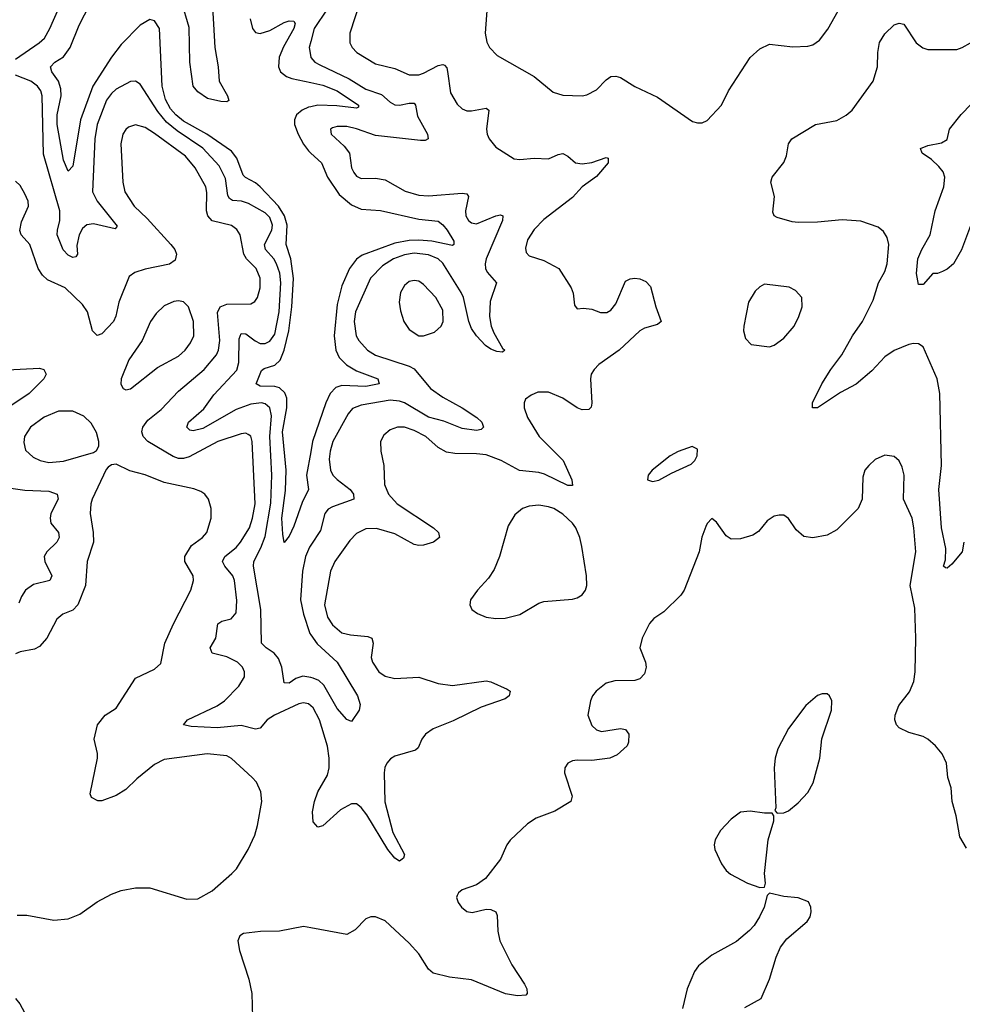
# Model space of a CAD drawing. Header units: inches. Extents: x 1771504 to 1971212, y 471788 to 643615.
# Tile 457 of 587: x 1858788 to 1862713, y 624525 to 628626. Entities that reach past the tile are written whole.
import ezdxf

# ---------------------------------------------------------------- set-up
doc = ezdxf.new("R2010")
doc.units = ezdxf.units.IN
doc.header["$MEASUREMENT"] = 0
doc.layers.add('B8652', color=7, linetype='Continuous')
doc.layers.add('B8662', color=7, linetype='Continuous')

msp = doc.modelspace()

# ---------------------------------------------------------------- linework, layer by layer
at = {"layer": 'B8652', "color": 5}
for points, elevation in [([(1858770, 628462.2), (1858869.7, 628530), (1858890.9, 628550), (1858912.9, 628590), (1858970, 628720.7)], 340), ([(1859587.5, 628730), (1859601, 628510), (1859614.2, 628430), (1859618.6, 628370), (1859653.1, 628310), (1859658.8, 628290), (1859650, 628284.5), (1859625.8, 628285.8), (1859570, 628298), (1859530, 628326.2), (1859509.9, 628350), (1859495.9, 628450), (1859493.4, 628593.4), (1859461.6, 628701.6)], 280), ([(1860000, 626826.6), (1859982.4, 626730), (1859990.2, 626670), (1859964.3, 626615.7), (1859930, 626517), (1859910, 626476), (1859890, 626449.4), (1859883.2, 626483.2), (1859880.2, 626550), (1859895.1, 626664.9), (1859897.3, 626750), (1859882.6, 626910), (1859901.1, 627010), (1859900.3, 627050), (1859892.4, 627072.4), (1859870, 627093.2), (1859850, 627098.8), (1859790, 627100.7), (1859772.9, 627110), (1859795, 627165), (1859806.5, 627173.5), (1859850, 627187), (1859872.1, 627207.9), (1859889.5, 627250.5), (1859908.1, 627330), (1859921.8, 627430), (1859928.3, 627548.3), (1859916.9, 627630), (1859897.9, 627690), (1859902.3, 627770), (1859890.7, 627810), (1859865.3, 627850), (1859790, 627930.3), (1859770, 627947.1), (1859728.6, 627968.6), (1859719.1, 627979.1), (1859692.8, 628050), (1859670, 628079), (1859567, 628150), (1859470, 628204.4), (1859438.3, 628230), (1859415.7, 628255.7), (1859394.6, 628294.6), (1859381.3, 628350), (1859370, 628589.4), (1859350, 628622.4), (1859330, 628627.8), (1859290, 628603.2), (1859210, 628522.6), (1859170, 628469.8), (1859092.4, 628350), (1859040.9, 628210), (1859010, 628017), (1858990, 627995.8), (1858970, 628042), (1858944.2, 628190), (1858944.1, 628230), (1858960.2, 628310), (1858959, 628339), (1858949.9, 628370), (1858922, 628410), (1858915.9, 628430), (1858934, 628450), (1858970, 628471.2), (1858997.9, 628510), (1859036, 628604), (1859080.5, 628690)], 320), ([(1859747.8, 628630), (1859757.1, 628590), (1859770, 628573.6), (1859790, 628568.9), (1859830, 628581.9), (1859890, 628614.3), (1859910, 628621.1), (1859930, 628619.7), (1859935.4, 628610), (1859930.1, 628590), (1859886.2, 628513.8), (1859868.1, 628470), (1859865.5, 628430), (1859873.4, 628410), (1859898.6, 628390), (1859921.4, 628381.4), (1860000, 628364.4)], 320), ([(1860000, 628536.1), (1859993, 628510), (1859999.7, 628470), (1860000, 628469.7)], 340), ([(1860000, 625886.3), (1859967.3, 625892.7), (1859937.6, 625882.4), (1859910, 625863.4), (1859890, 625864.2), (1859879.9, 625930), (1859865.1, 625965.1), (1859848.3, 625988.2), (1859814.2, 626010), (1859795.3, 626030), (1859791.7, 626170), (1859761.3, 626350), (1859763.1, 626370), (1859792.8, 626427.2), (1859810, 626474.4), (1859833.4, 626613.4), (1859838.3, 626730), (1859830.2, 626890.2), (1859836.9, 626976.9), (1859829.5, 627009.5), (1859810, 627026.6), (1859795.1, 627030), (1859750, 627024.6), (1859690, 627002.3), (1859550, 626923.1), (1859510, 626913.5), (1859496.3, 626916.3), (1859484.2, 626930), (1859490.8, 626950), (1859554.9, 627005.1), (1859596.7, 627063.3), (1859692.8, 627167.2), (1859701.1, 627198.9), (1859702.6, 627297.4), (1859710, 627319.7), (1859730, 627318.1), (1859768.5, 627288.5), (1859790, 627278.2), (1859810, 627277.2), (1859830, 627286.9), (1859850, 627316.5), (1859868.2, 627410), (1859875.5, 627530), (1859870.7, 627570.7), (1859857.8, 627610), (1859846.7, 627630), (1859811.5, 627670), (1859807.3, 627690), (1859838.3, 627750), (1859840.8, 627770), (1859830, 627802.9), (1859810, 627822.3), (1859741.4, 627861.4), (1859712.3, 627870), (1859673.9, 627873.9), (1859661.6, 627881.6), (1859654.1, 627894.1), (1859645.3, 627965.3), (1859618.3, 628018.3), (1859550, 628091.6), (1859443.2, 628163.2), (1859399.5, 628199.5), (1859363.5, 628243.5), (1859290, 628357.7), (1859270, 628371), (1859250, 628368.9), (1859190, 628336.5), (1859170, 628319.4), (1859150, 628290.8), (1859110.6, 628190), (1859100.5, 628130), (1859091.3, 627910), (1859110.8, 627870), (1859193.7, 627766.3), (1859184.9, 627755.1), (1859095.9, 627775.9), (1859067.6, 627772.4), (1859050, 627756.8), (1859035.2, 627730), (1859026.4, 627686.4), (1859028.5, 627650), (1859021.4, 627638.6), (1859010, 627636.4), (1858990, 627645.7), (1858968.6, 627668.6), (1858944.7, 627730), (1858945.2, 627750), (1858955.5, 627790), (1858955.7, 627830), (1858886.5, 628066.5), (1858882.2, 628310), (1858875.9, 628330), (1858862.3, 628350), (1858834.5, 628370), (1858770, 628396)], 340), ([(1860000, 628264), (1859990, 628261.8), (1859964.6, 628250), (1859940.8, 628230), (1859931.8, 628210), (1859932.1, 628190), (1859947.2, 628150), (1859970, 628108.2), (1859990, 628080.4), (1860000, 628071.2)], 320), ([(1860000, 625768.7), (1859990, 625777), (1859970, 625781.4), (1859950, 625776.3), (1859849, 625730), (1859819.2, 625710), (1859790, 625676), (1859770, 625671.7), (1859710, 625686.5), (1859610, 625677.3), (1859501.9, 625681.9), (1859469.5, 625690), (1859487.3, 625710), (1859610, 625768.7), (1859640.3, 625790), (1859700.4, 625850), (1859724, 625890), (1859724.4, 625910), (1859716, 625930), (1859694.5, 625950), (1859650, 625973.2), (1859590, 625987.8), (1859580.9, 626010), (1859605.3, 626050), (1859613, 626110), (1859630, 626120.7), (1859668.9, 626131.1), (1859690, 626156), (1859692.2, 626207.8), (1859683, 626290), (1859676.1, 626310), (1859642, 626350), (1859632.7, 626370), (1859642.2, 626390), (1859690, 626428.2), (1859707.3, 626450), (1859744.7, 626510), (1859757.6, 626550), (1859767.9, 626610), (1859755.9, 626870), (1859750, 626891.3), (1859739.4, 626899.4), (1859730, 626904.7), (1859710, 626902.2), (1859613.1, 626870), (1859494.3, 626805.7), (1859470, 626799), (1859450, 626799.4), (1859427.5, 626807.5), (1859322.2, 626870), (1859302.2, 626890), (1859296.5, 626910), (1859301, 626930), (1859321.2, 626958.8), (1859376.6, 627003.4), (1859450, 627079), (1859556.2, 627170), (1859607.9, 627230), (1859616, 627250), (1859622.1, 627290), (1859612.4, 627407.6), (1859622.2, 627430), (1859650, 627441.3), (1859750, 627442.9), (1859767.1, 627452.9), (1859778.9, 627470), (1859789.9, 627510.1), (1859789.4, 627550), (1859772.1, 627590), (1859732.8, 627630), (1859721.1, 627650), (1859705.9, 627730), (1859692.3, 627752.3), (1859670, 627769.9), (1859590, 627789.2), (1859571.3, 627810), (1859566.2, 627830), (1859567.3, 627907.3), (1859563.4, 627930), (1859518.8, 628010), (1859478.5, 628058.5), (1859350, 628152.7), (1859310, 628176.8), (1859270, 628188.6), (1859241.8, 628178.2), (1859230, 628169.7), (1859218.2, 628150), (1859208.8, 628110), (1859217.3, 627950), (1859225.5, 627910), (1859264.1, 627850), (1859319.1, 627799.1), (1859418, 627690), (1859434.3, 627670), (1859441.4, 627650), (1859434.8, 627625.2), (1859412.1, 627607.9), (1859310, 627587.3), (1859266.8, 627573.2), (1859243.8, 627556.2), (1859201, 627450), (1859188.7, 627391.3), (1859178.9, 627370), (1859130, 627317.7), (1859110, 627310.9), (1859090.6, 627330.6), (1859070, 627409.6), (1859050, 627439.8), (1858977.4, 627510), (1858903.2, 627543.2), (1858882.5, 627562.5), (1858864.4, 627590), (1858830, 627689.6), (1858794.8, 627730), (1858788.6, 627748.6), (1858795.3, 627784.7), (1858824.7, 627850), (1858822.7, 627870), (1858810, 627900.7), (1858790, 627936.2), (1858770, 627954)], 360), ([(1858710, 627167.2), (1858870, 627175.6), (1858889, 627169), (1858898, 627150), (1858889.1, 627130), (1858827, 627070), (1858677.1, 626970)], 360), ([(1858777.2, 624897.2), (1858817.2, 624897.2), (1858930, 624875.6), (1858990, 624880.9), (1859039.1, 624900.9), (1859110, 624952), (1859170, 624983.8), (1859210, 624999.3), (1859270, 625010.4), (1859330.4, 625010.4), (1859483.4, 624963.4), (1859530, 624964.9), (1859590, 624997.6), (1859671, 625070), (1859690.8, 625090), (1859739.8, 625170), (1859767.1, 625230), (1859778.3, 625270), (1859795.8, 625370), (1859792.6, 625410), (1859774, 625450), (1859755.8, 625470), (1859670, 625549.8), (1859650, 625560.3), (1859569, 625569), (1859390, 625544.8), (1859350, 625524.1), (1859275.7, 625464.3), (1859230, 625420.8), (1859190, 625395.3), (1859130, 625372.7), (1859112.9, 625372.9), (1859086.6, 625386.6), (1859081.5, 625401.5), (1859111.5, 625550), (1859111.6, 625570), (1859098.4, 625630), (1859112, 625690), (1859143.7, 625730), (1859190, 625759.3), (1859270, 625884.4), (1859350, 625922), (1859375.2, 625944.8), (1859392.9, 626030), (1859428.8, 626110), (1859501, 626250), (1859512.4, 626290), (1859510.7, 626310), (1859475.7, 626370), (1859476.2, 626390), (1859503.6, 626436.4), (1859549.6, 626470), (1859566.9, 626490), (1859584.7, 626550), (1859584.7, 626590), (1859574.3, 626630), (1859559.6, 626650), (1859541.8, 626661.8), (1859512.8, 626672.8), (1859390, 626698.7), (1859310, 626731.3), (1859247.2, 626747.2), (1859190, 626775.1), (1859170, 626772.7), (1859157, 626763), (1859147.7, 626752.3), (1859090.2, 626630), (1859084.7, 626610), (1859082, 626570), (1859093.7, 626490), (1859095, 626450), (1859069.3, 626370), (1859061.6, 626270), (1859030.7, 626189.3), (1859010, 626166.6), (1858968, 626150), (1858942, 626130), (1858901.6, 626050), (1858870, 626016.1), (1858850, 626004.4), (1858790, 625993.3), (1858770, 625984.8)], 380), ([(1858644, 626690), (1858810, 626666.4), (1858910, 626662.5), (1858944.4, 626650), (1858948.6, 626630), (1858917.8, 626570), (1858914.5, 626550), (1858918.2, 626530), (1858950.2, 626490), (1858952.9, 626470), (1858942.6, 626450), (1858900.8, 626410), (1858890.2, 626390), (1858892.6, 626370), (1858922, 626310), (1858914, 626290), (1858845.4, 626274.6), (1858812.3, 626250), (1858795.7, 626224.3), (1858784.3, 626195.7)], 360), ([(1860000, 626437.7), (1859995, 626430), (1859978.6, 626390), (1859965.6, 626330), (1859957.8, 626210), (1859969.8, 626149.8), (1859995.6, 626070), (1860000, 626064.1)], 340), ([(1860000, 624843.8), (1859970, 624849.3), (1859870, 624829.5), (1859790.7, 624829.3), (1859719.8, 624820.2), (1859704.7, 624810), (1859696, 624790), (1859702.8, 624750), (1859742.8, 624630), (1859754.8, 624570), (1859758, 624470)], 380), ([(1858770.8, 624550), (1858788.1, 624528.1), (1858818.8, 624470)], 360)]:
    msp.add_lwpolyline(points, dxfattribs=dict(at, elevation=elevation))
at = {"layer": 'B8652', "color": 5, "elevation": 380}
for points in [[(1859450, 627455.3), (1859430, 627452.9), (1859390, 627434.5), (1859356.7, 627403.3), (1859333, 627370), (1859298.6, 627290), (1859242.3, 627210), (1859210.4, 627130), (1859208.8, 627108.8), (1859218.8, 627090), (1859230, 627084.4), (1859250, 627088.9), (1859361.6, 627178.4), (1859450, 627225.2), (1859477.7, 627250), (1859499.8, 627280.2), (1859512.5, 627310), (1859511.7, 627370), (1859491.2, 627431.2), (1859470.7, 627450.7)], [(1858950, 626995.4), (1858890, 626971.4), (1858833.4, 626930), (1858808, 626890), (1858805.1, 626865.1), (1858812.9, 626832.9), (1858844, 626804), (1858872.7, 626790), (1858910, 626781.5), (1858970, 626787.9), (1859095.6, 626824.4), (1859107.8, 626832.2), (1859118, 626850), (1859117.6, 626870), (1859107.3, 626907.3), (1859085.3, 626945.3), (1859054.7, 626974.7), (1859010, 626995.3)]]:
    msp.add_lwpolyline(points, close=True, dxfattribs=at)
at = {"layer": 'B8662', "color": 5}
for points, elevation in [([(1860000, 628760.5), (1860030, 628767.2), (1860130, 628812.9), (1860150.2, 628810), (1860141.8, 628790), (1860103.2, 628736.8), (1860068.7, 628670), (1860014.4, 628590), (1860000, 628536.1)], 340), ([(1860738, 628722), (1860725.6, 628570), (1860732.7, 628532.7), (1860744.6, 628510), (1860776.7, 628476.7), (1860930.1, 628390.1), (1861010, 628324.6), (1861050, 628312.6), (1861130, 628309), (1861150, 628313.1), (1861190, 628334.9), (1861230, 628376), (1861249.6, 628390), (1861270, 628391.3), (1861290, 628385.8), (1861350, 628347.9), (1861443.5, 628303.5), (1861590, 628202), (1861610, 628196.3), (1861630, 628197.1), (1861650, 628206.4), (1861710, 628270.7), (1861738.9, 628330), (1861830, 628468.5), (1861870, 628505.3), (1861910, 628524.2), (1862006.7, 628513.3), (1862070, 628516.5), (1862090, 628522), (1862118.2, 628541.8), (1862153.2, 628586.8), (1862238.6, 628741.4)], 380), ([(1860208.5, 628711.5), (1860162.2, 628570), (1860162.8, 628530), (1860172.9, 628510), (1860191.8, 628490), (1860270, 628443.2), (1860350, 628423.7), (1860410, 628397.1), (1860450, 628397.2), (1860470, 628403.1), (1860530, 628435.7), (1860550, 628440.2), (1860557.1, 628437.1), (1860566.2, 628426.2), (1860570, 628410.8), (1860581.9, 628321.9), (1860610, 628274), (1860630, 628254.9), (1860650, 628247.1), (1860670, 628246.4), (1860730, 628258), (1860741.6, 628250), (1860732.3, 628170), (1860734.3, 628150), (1860742.6, 628130), (1860770, 628095.8), (1860847.1, 628047.1), (1860870, 628043.6), (1860930, 628050.3), (1860990, 628047.2), (1861030, 628065.7), (1861050, 628068.7), (1861070, 628058.7), (1861102, 628030), (1861130, 628025.8), (1861170, 628032.3), (1861230, 628052.2), (1861238, 628050), (1861238, 628030), (1861190, 627974), (1861130, 627930.8), (1861090, 627886.2), (1860970, 627793.7), (1860930, 627753), (1860902.8, 627710), (1860894.4, 627674.4), (1860897.3, 627657.3), (1860910, 627642.4), (1860970, 627624), (1861033.7, 627590), (1861084.4, 627510), (1861093.2, 627486.8), (1861098, 627438), (1861110, 627422), (1861135.3, 627424.7), (1861170, 627420.7), (1861207, 627407), (1861232.7, 627407.3), (1861250, 627417.3), (1861270, 627442.8), (1861310, 627537.3), (1861330, 627547.7), (1861350, 627550.6), (1861370, 627547.3), (1861395.9, 627535.9), (1861414.9, 627514.9), (1861437, 627430), (1861459.1, 627370), (1861443.7, 627356.3), (1861390, 627341.6), (1861370, 627330.9), (1861283.9, 627250), (1861198.9, 627190), (1861179.6, 627170), (1861168.1, 627150), (1861164.2, 627130), (1861170.2, 627029.8), (1861167, 627013), (1861157.3, 627002.7), (1861130, 627002), (1861110, 627009.8), (1861049.6, 627050), (1860990, 627074.8), (1860945.1, 627074.9), (1860917.2, 627062.8), (1860894.4, 627045.6), (1860888, 627030), (1860888, 627010), (1860903.1, 626970), (1860951.5, 626890), (1861051, 626790), (1861087.4, 626710), (1861090, 626686.6), (1861070, 626685.8), (1860973, 626733), (1860950, 626739.9), (1860869.4, 626749.4), (1860792.4, 626790), (1860730, 626813.5), (1860690, 626818.9), (1860600, 626820), (1860565.6, 626825.6), (1860530, 626844.1), (1860479.7, 626890), (1860430, 626915.9), (1860390, 626929.8), (1860361, 626930), (1860330, 626918.7), (1860303.8, 626896.2), (1860290.2, 626870), (1860291.3, 626830), (1860304.5, 626770), (1860306.7, 626690), (1860324.3, 626650), (1860359.7, 626610), (1860511.8, 626510), (1860531.8, 626490), (1860535.8, 626470), (1860510.5, 626450), (1860470, 626437.4), (1860450, 626436.2), (1860430, 626441.1), (1860350, 626484.6), (1860273.2, 626506.8), (1860230, 626505.2), (1860190, 626485.8), (1860163, 626457), (1860100.7, 626370), (1860082.3, 626330), (1860057.6, 626190), (1860070, 626137.6), (1860090, 626105.5), (1860130, 626073), (1860164.9, 626064.9), (1860237.8, 626057.8), (1860254.9, 626050), (1860259.5, 626030), (1860251.5, 625970), (1860256.5, 625950), (1860283.6, 625910), (1860310, 625892.4), (1860350, 625882.9), (1860450, 625888.1), (1860530, 625862.2), (1860590, 625854), (1860730, 625872.9), (1860750, 625868.8), (1860818.3, 625838.3), (1860830.7, 625830), (1860826.8, 625810), (1860810, 625798), (1860710, 625763.7), (1860593.2, 625706.8), (1860510, 625673), (1860477.4, 625650), (1860463.2, 625630), (1860446.8, 625593.2), (1860436, 625584), (1860350, 625558.6), (1860332, 625548), (1860317.5, 625530), (1860308.6, 625511.4), (1860305.4, 625490), (1860308.2, 625368.2), (1860341.2, 625241.2), (1860390.1, 625150), (1860386, 625134), (1860370, 625121.3), (1860350, 625134.3), (1860320.3, 625170), (1860234.2, 625314.2), (1860210, 625344.6), (1860190, 625359.8), (1860170, 625361), (1860123.9, 625336.1), (1860050, 625268.4), (1860030, 625262.9), (1860010, 625285.2), (1860007, 625327), (1860015.4, 625370), (1860029.1, 625410), (1860070, 625480.4), (1860076.5, 625510), (1860076.7, 625550), (1860070, 625600.7), (1860036.6, 625710), (1860010, 625760.3), (1860000, 625768.7)], 360), ([(1862719.5, 626450), (1862712.2, 626410), (1862670, 626359.3), (1862650, 626342.7), (1862643.2, 626343.2), (1862635.3, 626350), (1862642.8, 626377.2), (1862643.8, 626423.8), (1862626.5, 626510), (1862615, 626670), (1862626.8, 626770), (1862619.6, 627070), (1862608.1, 627130), (1862550, 627263.6), (1862530, 627276.4), (1862510, 627278), (1862490, 627274.2), (1862430, 627248.7), (1862390, 627221.8), (1862336, 627164), (1862270.9, 627109.1), (1862206.5, 627073.5), (1862110, 627009.5), (1862089.2, 627010), (1862089.5, 627030), (1862128.5, 627110), (1862165.1, 627170), (1862211, 627230), (1862255.3, 627310), (1862297.8, 627370), (1862341.3, 627458.7), (1862364.5, 627530), (1862390, 627577.1), (1862399.8, 627610), (1862407.4, 627690), (1862399.8, 627719.8), (1862384.7, 627744.7), (1862362.8, 627762.8), (1862290, 627786.9), (1862213.3, 627793.3), (1862110, 627782.5), (1862030, 627781.7), (1862004.5, 627784.5), (1861942.7, 627802.7), (1861929.3, 627810), (1861924.4, 627824.4), (1861931.5, 627890), (1861916.2, 627950), (1861922, 627970), (1861970, 628031), (1861981, 628059), (1861989.6, 628110), (1862003.7, 628130), (1862101.2, 628190), (1862190, 628206.7), (1862230, 628228.2), (1862254.5, 628250), (1862341.6, 628370), (1862360.4, 628430), (1862361, 628490), (1862368.9, 628531.1), (1862390, 628568.2), (1862430, 628604.4), (1862450, 628612.7), (1862470, 628608), (1862521.1, 628530), (1862549.3, 628509.3), (1862570, 628502), (1862690, 628502.8), (1862712.7, 628510), (1862746.6, 628530)], 360), ([(1860000, 628469.7), (1860017.3, 628450), (1860038, 628438), (1860160, 628380), (1860230, 628337.4), (1860294.5, 628314.5), (1860330, 628283), (1860350, 628272), (1860370, 628270.7), (1860410, 628279.4), (1860430, 628278.9), (1860435.9, 628270), (1860445.1, 628225.1), (1860486.4, 628150), (1860488.4, 628130), (1860476.6, 628123.4), (1860457.3, 628122.7), (1860270, 628144.3), (1860190, 628172.2), (1860150, 628181.1), (1860110, 628182.2), (1860090, 628176.3), (1860081.6, 628170), (1860085.3, 628150), (1860139.5, 628099.5), (1860161.2, 628070), (1860170.2, 628010), (1860179.2, 627990), (1860190, 627974.6), (1860210, 627965.2), (1860270, 627966.5), (1860310, 627958.8), (1860392.8, 627912.8), (1860450, 627895.7), (1860490, 627893), (1860630, 627903.8), (1860650, 627901.1), (1860656.5, 627890), (1860644.1, 627830), (1860645.5, 627810), (1860656.9, 627790), (1860670, 627780.2), (1860690, 627776.3), (1860770, 627810.1), (1860790, 627813.7), (1860800.5, 627810), (1860799, 627790), (1860730.7, 627630), (1860726, 627610), (1860727.5, 627590), (1860734.5, 627574.5), (1860773, 627530), (1860746.9, 627453.1), (1860744.2, 627390), (1860751.5, 627350), (1860762.6, 627322.6), (1860798.6, 627258.6), (1860807.7, 627250), (1860798.3, 627241.7), (1860775.5, 627244.5), (1860750, 627254.4), (1860727.5, 627270), (1860690, 627309.9), (1860670, 627339.8), (1860657.8, 627370), (1860635.4, 627470), (1860626.9, 627490), (1860550, 627611.9), (1860530, 627630.7), (1860490, 627647), (1860430, 627653.5), (1860390, 627647.2), (1860344.1, 627630), (1860298.1, 627601.9), (1860248.8, 627550), (1860186.4, 627410), (1860180.1, 627370), (1860188.8, 627310), (1860199.7, 627290), (1860236.2, 627250), (1860270, 627229.5), (1860410, 627183.1), (1860430, 627172), (1860499.2, 627090), (1860550, 627053.7), (1860630.4, 627010.4), (1860692.1, 626970), (1860712.7, 626950), (1860719.6, 626930), (1860710, 626919.7), (1860690, 626914.8), (1860630, 626923.7), (1860554.2, 626954.2), (1860490, 626971.6), (1860390, 627030.3), (1860370, 627037.5), (1860330, 627041.8), (1860210, 627020.7), (1860173.6, 627006.4), (1860155.7, 626984.3), (1860092, 626870), (1860080.4, 626830), (1860076.4, 626796.4), (1860081.6, 626750), (1860091.8, 626730), (1860110, 626711), (1860164.2, 626670), (1860178, 626650), (1860178.9, 626630), (1860090, 626597.1), (1860072.9, 626587.1), (1860058, 626570), (1860040.4, 626499.6), (1860000, 626437.7)], 340), ([(1860000, 628364.4), (1860050, 628353.6), (1860110.5, 628330.5), (1860199.1, 628270), (1860198.2, 628261.8), (1860190, 628257.4), (1860108, 628268), (1860030, 628270.6), (1860000, 628264)], 320), ([(1862755.5, 627790), (1862710, 627667.3), (1862676, 627610), (1862650, 627587), (1862630, 627577.2), (1862610, 627569), (1862590, 627568.7), (1862550, 627524), (1862530, 627524), (1862522.7, 627570), (1862527.3, 627630), (1862543.9, 627670), (1862579, 627730), (1862599.4, 627830), (1862635.5, 627930), (1862641, 627970), (1862632.8, 627992.8), (1862615.2, 628015.2), (1862584.4, 628044.4), (1862546.6, 628070), (1862539.3, 628090), (1862570, 628103.1), (1862626.9, 628113.1), (1862650, 628128), (1862659.7, 628170), (1862708, 628232), (1862750, 628274.4)], 340), ([(1860000, 628071.2), (1860045, 628030), (1860070.1, 627970), (1860118.5, 627898.5), (1860170, 627855), (1860210, 627837.4), (1860290, 627832), (1860450, 627795.4), (1860530, 627786.8), (1860550, 627772.5), (1860568.2, 627750), (1860595.4, 627704.6), (1860595.3, 627690), (1860590, 627685.3), (1860503.6, 627703.6), (1860450, 627707.9), (1860410, 627707.4), (1860350, 627696.2), (1860214.3, 627645.7), (1860190, 627629.2), (1860161, 627590), (1860130, 627517.6), (1860110, 627439.6), (1860097, 627310), (1860104.3, 627250), (1860119, 627219), (1860148.8, 627188.8), (1860190, 627163.6), (1860279.5, 627130), (1860285.3, 627110), (1860230, 627098.3), (1860130, 627103.2), (1860105.1, 627094.9), (1860081.5, 627070), (1860062.9, 627030), (1860007.9, 626870), (1860000, 626826.6)], 320), ([(1862730, 625175.1), (1862703.3, 625223.3), (1862688, 625310), (1862670.7, 625370), (1862667.1, 625427.1), (1862653.3, 625470), (1862647.8, 625530), (1862629.2, 625569.2), (1862601.7, 625601.7), (1862569.5, 625630), (1862550, 625640.4), (1862490, 625657.2), (1862450, 625676.5), (1862438.6, 625690), (1862431.9, 625710), (1862432.9, 625730), (1862448.7, 625770), (1862492.7, 625827.3), (1862510.9, 625870), (1862516.9, 625910), (1862520.2, 626050), (1862515.1, 626175.1), (1862495.5, 626270), (1862519, 626410), (1862511.4, 626510), (1862503.9, 626550), (1862468.4, 626630), (1862471.1, 626730), (1862462.6, 626762.6), (1862449.6, 626789.7), (1862430, 626806.6), (1862390, 626812), (1862350, 626794), (1862324, 626770), (1862307.7, 626750), (1862298.5, 626721.5), (1862296.3, 626630), (1862279.1, 626590), (1862190, 626502), (1862150, 626479.6), (1862090, 626467.8), (1862053.4, 626473.4), (1862021.4, 626501.4), (1861990, 626549.3), (1861970, 626562.7), (1861950, 626562.7), (1861930, 626558), (1861900.9, 626539.1), (1861864.7, 626495.3), (1861840.9, 626479.1), (1861790, 626464.5), (1861750, 626462.7), (1861730, 626477.2), (1861690, 626534), (1861670, 626548.7), (1861650, 626528.7), (1861644.7, 626515.3), (1861628.8, 626471.2), (1861617.1, 626410), (1861554.9, 626250), (1861540.5, 626230), (1861470, 626160.7), (1861428.1, 626131.9), (1861410, 626112), (1861379.5, 626050), (1861370.4, 626010), (1861394.2, 625950), (1861396.9, 625930), (1861390, 625902), (1861370, 625880.5), (1861350, 625874.7), (1861266.6, 625873.4), (1861230, 625862.4), (1861188, 625830), (1861172.7, 625810), (1861164.4, 625790), (1861153.4, 625730), (1861170, 625687.3), (1861190, 625668.2), (1861210, 625661.6), (1861290, 625674.9), (1861310.5, 625670.5), (1861324, 625650), (1861322.8, 625617.2), (1861317.3, 625602.7), (1861275.6, 625564.4), (1861244.7, 625550), (1861170, 625540.3), (1861110, 625542.7), (1861090, 625539.7), (1861070.3, 625529.7), (1861058, 625510), (1861056.9, 625490), (1861087.9, 625392.1), (1861082.8, 625370), (1861016, 625330), (1860939.2, 625300.8), (1860902.5, 625277.5), (1860830, 625209.2), (1860816.3, 625190), (1860790.7, 625130), (1860727.3, 625050), (1860690, 625023.6), (1860630, 625002.4), (1860614.9, 624990), (1860610, 624979), (1860607.4, 624970), (1860613.7, 624950), (1860627.4, 624930), (1860650, 624912), (1860672.2, 624907.8), (1860730, 624921.6), (1860750, 624920.5), (1860770.4, 624910.4), (1860775.6, 624895.6), (1860778.9, 624830), (1860787.2, 624790), (1860837.4, 624690), (1860890.3, 624610), (1860899.5, 624590), (1860900.7, 624570), (1860895.8, 624564.2), (1860861.2, 624561.2), (1860810.5, 624569.5), (1860670, 624626.9), (1860577.8, 624637.8), (1860510, 624655.6), (1860490, 624671.6), (1860450, 624735.6), (1860410, 624780.5), (1860310, 624872.9), (1860270, 624889.7), (1860250, 624889.6), (1860230, 624880.9), (1860184.4, 624835.6), (1860150, 624816.2), (1860000, 624843.8)], 380), ([(1860000, 626064.1), (1860027.2, 626027.2), (1860110.1, 625950), (1860194.4, 625810), (1860205.5, 625774.5), (1860202, 625750), (1860170, 625704), (1860150, 625712.3), (1860110, 625757.7), (1860054.8, 625854.8), (1860033.8, 625873.8), (1860010, 625884.4), (1860000, 625886.3)], 340), ([(1861808.1, 624511.9), (1861875.3, 624550), (1861910, 624630.8), (1861938.2, 624721.8), (1861956.4, 624763.6), (1861982.3, 624797.7), (1862066.6, 624870), (1862079.6, 624890), (1862084.2, 624910), (1862082.4, 624930), (1862072.1, 624952.1), (1862030, 624969.6), (1861970, 624974.5), (1861910, 624988), (1861901, 624979), (1861887.7, 624930), (1861868.2, 624890), (1861846.3, 624853.7), (1861826.7, 624833.3), (1861773.4, 624786.6), (1861670.2, 624729.8), (1861614.4, 624685.6), (1861598, 624662), (1861567, 624590), (1861548, 624508)], 420)]:
    msp.add_lwpolyline(points, dxfattribs=dict(at, elevation=elevation))
for points, elevation in [([(1860430, 627540.4), (1860410, 627536), (1860390, 627518.7), (1860373.8, 627490), (1860368.2, 627450), (1860374.3, 627414.3), (1860387.4, 627370), (1860410, 627335.8), (1860450, 627310.3), (1860470, 627309.1), (1860514.9, 627325.1), (1860542.9, 627350), (1860552, 627370), (1860550, 627417.2), (1860521, 627470), (1860470, 627523.5), (1860450, 627536.8)], 360), ([(1861890, 627525.1), (1861870, 627514.5), (1861850, 627495.1), (1861822.6, 627450), (1861803.6, 627350), (1861802, 627330), (1861810, 627299.1), (1861833.4, 627273.4), (1861910, 627263.8), (1861930, 627270.4), (1861970, 627300.4), (1862013, 627350), (1862033, 627390), (1862045.6, 627430), (1862044.5, 627470), (1862019.1, 627499.1), (1861992.8, 627512.8)], 380), ([(1861588.9, 626848.9), (1861530, 626827.6), (1861497.3, 626810), (1861421, 626750), (1861404.7, 626730), (1861402, 626710), (1861423.5, 626703.5), (1861450, 626708.2), (1861501.6, 626738.4), (1861584.4, 626775.6), (1861599.3, 626790), (1861609.2, 626810), (1861610, 626838)], 380), ([(1860950, 626604.5), (1860910, 626599.8), (1860882, 626590), (1860850, 626564.5), (1860822.2, 626517.8), (1860786.2, 626390), (1860764.1, 626335.9), (1860740.2, 626299.8), (1860694, 626250), (1860665.5, 626210), (1860662, 626190), (1860670.8, 626170), (1860693.8, 626153.8), (1860730, 626138.4), (1860770, 626132), (1860810, 626133.1), (1860870, 626148.8), (1860950, 626195.8), (1860970, 626203.1), (1861090, 626212.7), (1861110, 626218), (1861130, 626230.8), (1861143.7, 626250), (1861149.5, 626270), (1861147.6, 626310), (1861128.4, 626431.6), (1861119.8, 626470), (1861103.7, 626510), (1861089.8, 626530), (1861050, 626567.2), (1861012.8, 626590), (1860990, 626597.3)], 380), ([(1862130, 625818.3), (1862110, 625811), (1862061.1, 625770), (1861990, 625674.5), (1861945.5, 625590), (1861933.6, 625550), (1861929.2, 625510), (1861936.9, 625343.1), (1861932.7, 625332.7), (1861942, 625322), (1861970, 625322.8), (1861990, 625331), (1862030, 625364), (1862070, 625407.7), (1862091.8, 625448.2), (1862119.7, 625550), (1862128.8, 625631.2), (1862168.4, 625750), (1862169.6, 625790), (1862160.7, 625810), (1862150, 625818)], 420), ([(1861829.5, 625329.5), (1861790, 625325.1), (1861750, 625296.9), (1861706.3, 625250), (1861683.6, 625210), (1861679.5, 625190), (1861682, 625170), (1861710.4, 625110), (1861730, 625083), (1861747.7, 625067.7), (1861818, 625030), (1861870, 625011.3), (1861890, 625014), (1861894, 625030), (1861889.3, 625070), (1861905.1, 625210), (1861928.7, 625290), (1861928, 625310), (1861922, 625322), (1861890, 625321.2)], 420)]:
    msp.add_lwpolyline(points, close=True, dxfattribs=dict(at, elevation=elevation))

doc.saveas('drawing.dxf')
